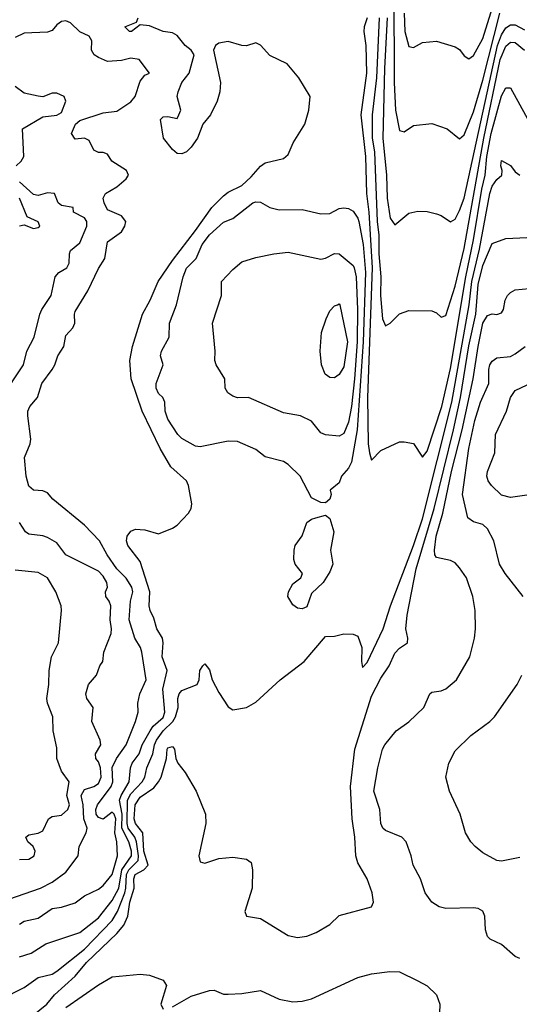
# Model space of a CAD drawing. Header units: metres. Extents: x -46681 to -43747, y -240911 to -237677.
# Tile 882 of 1056: x -44005 to -43951, y -239416 to -239310. Entities that reach past the tile are written whole.
import ezdxf

# ---------------------------------------------------------------- set-up
doc = ezdxf.new("R2010")
doc.units = ezdxf.units.M
doc.layers.add('CONTOUR_INDEX', color=1, linetype='Continuous')
doc.layers.add('CONTOUR_INTER', color=3, linetype='Continuous')

msp = doc.modelspace()

# ---------------------------------------------------------------- linework, layer by layer
at = {"layer": 'CONTOUR_INDEX'}
for points, elevation in [([(-43963.1, -239309.02), (-43963.02, -239311.02), (-43962.6, -239312.64), (-43962.1, -239312.74), (-43961.1, -239312.2), (-43959.6, -239312.05), (-43957.6, -239312.66), (-43957.1, -239312.97), (-43956.6, -239313.64), (-43956.1, -239313.97), (-43955.6, -239313.62), (-43954.6, -239311.77), (-43952.67, -239305.52)], 125), ([(-44006.6, -239415.51), (-44004.1, -239414.25), (-44002.6, -239413.16), (-44001.1, -239412.78), (-44000.6, -239412.47), (-43997.6, -239410.1), (-43994.6, -239407.01), (-43994.04, -239406.02), (-43993.25, -239404.02), (-43993.13, -239403.52), (-43993.08, -239402.02), (-43992.82, -239401.52), (-43991.82, -239400.52), (-43991.78, -239400.02), (-43991.99, -239398.52), (-43992.15, -239398.02), (-43992.89, -239397.02), (-43993.01, -239396.52), (-43992.97, -239394.02), (-43992.6, -239393.34), (-43991.37, -239392.02), (-43991.1, -239391.52), (-43990.88, -239390.52), (-43990.23, -239389.02), (-43990.06, -239388.02), (-43989.84, -239387.52), (-43989.1, -239386.53), (-43988.07, -239385.52), (-43987.77, -239385.02), (-43987.5, -239384.02), (-43987.51, -239383.02), (-43987.39, -239382.52), (-43987.1, -239382.16), (-43985.42, -239381.52), (-43985.22, -239381.02), (-43985.15, -239380.02), (-43984.84, -239379.52), (-43984.6, -239379.3), (-43984.1, -239379.92), (-43983.8, -239381.02), (-43983.1, -239382.38), (-43982.1, -239383.93), (-43981.6, -239384.26), (-43980.1, -239384.01), (-43979.1, -239383.43), (-43976.46, -239381.02), (-43973.87, -239379.02), (-43971.6, -239376.33), (-43970.6, -239376.31), (-43969.6, -239376.04), (-43968.6, -239376.08), (-43968.1, -239376.31), (-43967.65, -239377.52), (-43967.71, -239379.02), (-43967.6, -239379.67), (-43967.1, -239379.14), (-43965.34, -239375.52), (-43964.56, -239373.02), (-43962.07, -239366.52), (-43961.1, -239363.62), (-43957.93, -239351.02), (-43956.06, -239340.52), (-43955.79, -239338.02), (-43954.95, -239334.52), (-43953.84, -239328.52), (-43953.6, -239327.72), (-43953.1, -239327.01), (-43952.53, -239326.52), (-43952.5, -239326.02), (-43952.66, -239325.52), (-43952.6, -239324.95), (-43951.6, -239325.48), (-43951.1, -239326.15), (-43950.6, -239326.51)], 130), ([(-43979.42, -239329.52), (-43979.1, -239329.4), (-43978.6, -239329.43), (-43977.6, -239330.02), (-43976.6, -239330.26), (-43974.1, -239330.24), (-43972.1, -239330.71), (-43971.1, -239330.65), (-43970.1, -239330.14), (-43969.6, -239330.04), (-43969.1, -239330.13), (-43968.6, -239330.4), (-43968.1, -239331.16), (-43968, -239331.52), (-43967.52, -239334.02), (-43967.28, -239337.02), (-43967.5, -239344.52), (-43968.17, -239354.02), (-43968.77, -239357.52), (-43969.1, -239358.16), (-43969.87, -239359.02), (-43970.1, -239359.76), (-43971.07, -239360.52), (-43970.98, -239361.02), (-43971.1, -239361.52), (-43971.6, -239361.92), (-43972.1, -239361.88), (-43973.1, -239361.38), (-43974.31, -239359.02), (-43975.6, -239357.75), (-43976.1, -239357.45), (-43978.1, -239356.92), (-43979.1, -239356.16), (-43981.1, -239355.28), (-43982.1, -239355.23), (-43985.1, -239355.87), (-43985.6, -239355.78), (-43987.1, -239354.96), (-43987.53, -239354.52), (-43988.6, -239352.88), (-43988.89, -239352.02), (-43988.91, -239351.02), (-43989.15, -239350.52), (-43989.6, -239350.1), (-43989.87, -239349.52), (-43989.88, -239349.02), (-43989.11, -239347.02), (-43989.39, -239346.02), (-43989.28, -239345.52), (-43988.45, -239344.02), (-43988.43, -239342.52), (-43987.65, -239340.52), (-43986.94, -239337.52), (-43986.6, -239336.58), (-43985.55, -239335.52), (-43984.88, -239334.02), (-43984.1, -239332.96), (-43982.6, -239331.6), (-43981.6, -239331.19), (-43979.42, -239329.52)], 130), ([(-43972.62, -239363.52), (-43971.6, -239363.23), (-43971.1, -239363.59), (-43970.67, -239365.02), (-43971.03, -239367.02), (-43970.79, -239368.52), (-43971.1, -239369.35), (-43971.85, -239370.52), (-43973.1, -239371.68), (-43973.6, -239373.15), (-43974.1, -239373.36), (-43974.6, -239373.26), (-43975.1, -239372.93), (-43975.65, -239372.02), (-43975.56, -239371.52), (-43975.1, -239370.66), (-43974.26, -239370.02), (-43974.06, -239369.52), (-43974.87, -239368.52), (-43975, -239368.02), (-43974.97, -239367.02), (-43974.87, -239366.52), (-43974.1, -239365.47), (-43973.6, -239364.03), (-43973.1, -239363.67), (-43972.62, -239363.52)], 130)]:
    msp.add_lwpolyline(points, dxfattribs=dict(at, elevation=elevation))
at = {"layer": 'CONTOUR_INTER'}
for points, elevation in [([(-43964.2, -239306.52), (-43964.17, -239316.52), (-43964.02, -239319.52), (-43963.6, -239321.71), (-43963.1, -239321.83), (-43962.1, -239321.17), (-43960.1, -239320.95), (-43958.45, -239321.52), (-43957.1, -239322.61), (-43956.6, -239322.17), (-43955.6, -239319.68), (-43954.6, -239316.25), (-43952.75, -239309.02)], 126), ([(-44004.6, -239407.4), (-44004.1, -239407.08), (-44002.6, -239406.76), (-44001.1, -239405.72), (-44000.1, -239405.56), (-43998.6, -239405.08), (-43997.6, -239404.33), (-43996.1, -239403.61), (-43995.6, -239403.22), (-43994.62, -239402.02), (-43994.04, -239400.02), (-43994.11, -239398.52), (-43994.34, -239397.52), (-43994.22, -239396.02), (-43994.4, -239395.52), (-43994.6, -239395.3), (-43995.6, -239396.06), (-43996.1, -239395.87), (-43996.34, -239395.52), (-43996.38, -239395.02), (-43996.21, -239394.52), (-43994.71, -239392.52), (-43994.53, -239392.02), (-43994.6, -239390.49), (-43994.16, -239389.52), (-43993.1, -239388.04), (-43992.09, -239385.52), (-43991.82, -239384.52), (-43991.83, -239383.52), (-43991.61, -239382.52), (-43990.95, -239381.02), (-43991.42, -239378.02), (-43991.56, -239377.52), (-43992.18, -239376.52), (-43992.77, -239374.52), (-43992.63, -239372.52), (-43992.38, -239371.52), (-43992.5, -239371.02), (-43993.1, -239370.04), (-43994.11, -239369.02), (-43995.15, -239367.52), (-43995.97, -239366.02), (-43997.6, -239364.31), (-44001.01, -239361.52), (-44001.6, -239360.84), (-44002.1, -239360.6), (-44003.1, -239360.55), (-44003.6, -239360.11), (-44003.91, -239359.02), (-44004.09, -239357.02), (-44003.46, -239355.52), (-44003.4, -239355.02), (-44003.7, -239352.52), (-44003.7, -239352.02), (-44003.51, -239351.52), (-44002.66, -239350.52), (-44002.22, -239349.02), (-44001.1, -239347.52), (-44000.8, -239347.02), (-44000.47, -239346.02), (-43999.83, -239345.02), (-43999.6, -239343.83), (-43998.86, -239343.02), (-43998.63, -239342.52), (-43998.69, -239341.52), (-43998.6, -239341.26), (-43997.23, -239339.02), (-43996.1, -239336.61), (-43995.42, -239335.52), (-43995.1, -239333.71), (-43993.6, -239332.64), (-43993.23, -239332.02), (-43993.15, -239331.52), (-43993.6, -239330.91), (-43995.1, -239330.25), (-43995.49, -239329.52), (-43995.59, -239329.02), (-43995.35, -239328.52), (-43994.1, -239327.77), (-43993.1, -239326.91), (-43992.86, -239326.52), (-43993.05, -239326.02), (-43994.64, -239325.02), (-43995.1, -239324.26), (-43995.6, -239324.06), (-43996.1, -239324.07), (-43996.6, -239323.82), (-43997.1, -239322.77), (-43997.6, -239322.52), (-43998.6, -239322.63), (-43998.99, -239322.02), (-43998.58, -239321.02), (-43998.1, -239320.64), (-43995.6, -239319.78), (-43994.1, -239319.62), (-43992.6, -239318.61), (-43992.13, -239318.02), (-43991.6, -239316.38), (-43991.1, -239315.73), (-43990.59, -239315.52), (-43991.71, -239314.02), (-43992.6, -239313.88), (-43993.6, -239314.14), (-43995.1, -239314.24), (-43996.1, -239313.83), (-43996.56, -239313.52), (-43996.85, -239313.02), (-43996.79, -239312.02), (-43997.09, -239311.52), (-43998.1, -239311.05), (-43999.1, -239310.09), (-43999.6, -239309.87), (-44000.1, -239309.92), (-44000.6, -239310.3), (-44001.1, -239310.91), (-44001.6, -239311.07), (-44004.1, -239311.21), (-44005.1, -239311.66)], 128), ([(-44004.6, -239410.94), (-44003.34, -239410.52), (-44001.77, -239409.52), (-43998.1, -239408.28), (-43996.1, -239406.72), (-43994.6, -239404.86), (-43993.9, -239403.52), (-43993.57, -239401.52), (-43992.53, -239400.02), (-43992.54, -239399.52), (-43992.83, -239398.52), (-43993.56, -239397.02), (-43993.54, -239395.52), (-43993.81, -239394.02), (-43993.65, -239393.52), (-43992.77, -239392.02), (-43992.65, -239390.52), (-43992.47, -239390.02), (-43991.69, -239389.02), (-43991.36, -239388.02), (-43990.52, -239386.52), (-43990.18, -239386.02), (-43989.1, -239385.07), (-43988.94, -239384.52), (-43989.13, -239382.02), (-43988.69, -239380.02), (-43989.22, -239378.52), (-43989.12, -239377.02), (-43989.19, -239376.52), (-43989.78, -239375.52), (-43990.1, -239374.36), (-43990.51, -239373.52), (-43990.62, -239373.02), (-43990.54, -239371.52), (-43991.6, -239368.23), (-43992.93, -239366.52), (-43993.06, -239366.02), (-43992.98, -239365.52), (-43992.6, -239364.98), (-43992.1, -239364.76), (-43991.1, -239364.82), (-43989.6, -239365.26), (-43988.1, -239364.65), (-43987.6, -239364.3), (-43986.38, -239363.02), (-43986.09, -239362.52), (-43986.03, -239362.02), (-43986.38, -239360.02), (-43986.57, -239359.52), (-43988.28, -239358.02), (-43989.43, -239356.02), (-43991.39, -239352.02), (-43992.56, -239348.52), (-43992.69, -239346.52), (-43992.41, -239345.02), (-43991.33, -239341.52), (-43990.5, -239340.02), (-43989.63, -239338.02), (-43988.1, -239335.74), (-43985.6, -239332.5), (-43983.85, -239330.02), (-43982.6, -239328.75), (-43982.1, -239328.37), (-43980.6, -239327.64), (-43979.6, -239326.72), (-43978.6, -239325.54), (-43978.1, -239325.21), (-43976.1, -239324.74), (-43975.6, -239324.3), (-43975.06, -239323.02), (-43973.81, -239321.02), (-43973.37, -239319.52), (-43973.22, -239318.02), (-43974.45, -239316.02), (-43975.73, -239314.52), (-43977.6, -239313.62), (-43978.6, -239312.49), (-43979.1, -239312.24), (-43980.1, -239312.55), (-43980.6, -239312.53), (-43982.1, -239312.11), (-43983.1, -239312.26), (-43983.47, -239312.52), (-43983.69, -239313.02), (-43982.91, -239316.52), (-43982.99, -239317.52), (-43983.27, -239318.52), (-43983.99, -239320.02), (-43984.83, -239321.02), (-43985.4, -239322.52), (-43986.1, -239323.49), (-43986.6, -239324.02), (-43987.1, -239324.23), (-43987.6, -239324.18), (-43988.1, -239323.76), (-43989.08, -239322.52), (-43989.41, -239320.52), (-43989.1, -239320.23), (-43988.6, -239320.19), (-43987.6, -239320.39), (-43987.41, -239320.02), (-43987.21, -239319.52), (-43987.58, -239318.02), (-43987.49, -239317.52), (-43987.1, -239316.52), (-43986.29, -239315.52), (-43985.76, -239313.52), (-43986.08, -239313.02), (-43986.73, -239312.52), (-43987.6, -239311.45), (-43988.1, -239311.15), (-43989.1, -239311.02), (-43990.6, -239310.41), (-43991.6, -239310.29), (-43992.52, -239311.02), (-43992.75, -239311.02), (-43993.23, -239310.52), (-43991.98, -239310.02), (-43991.79, -239309.52)], 129), ([(-43967.09, -239309.52), (-43967.41, -239310.52), (-43967.43, -239311.02), (-43967.22, -239312.52), (-43967.14, -239315.52), (-43967.78, -239320.02), (-43967.28, -239324.52), (-43967.15, -239328.52), (-43966.92, -239330.52), (-43966.56, -239336.52), (-43967.05, -239350.52), (-43966.99, -239355.52), (-43966.85, -239356.52), (-43966.6, -239357.29), (-43965.6, -239356.25), (-43963.6, -239355.33), (-43963.1, -239355.31), (-43962.1, -239355.5), (-43961.1, -239356.98), (-43960.6, -239356.32), (-43959.04, -239351.52), (-43958.1, -239347.4), (-43956.42, -239337.52), (-43955.59, -239333.52), (-43954.72, -239328.02), (-43954.35, -239326.52), (-43954.16, -239324.52), (-43953.69, -239322.02), (-43952.6, -239317.97), (-43952.1, -239317.11), (-43951.6, -239317.08), (-43949.6, -239320.76)], 129), ([(-43965.79, -239309.52), (-43966.09, -239316.02), (-43966.56, -239320.02), (-43966.53, -239322.52), (-43966.3, -239324.02), (-43966.01, -239331.52), (-43965.83, -239333.02), (-43965.83, -239335.02), (-43965.6, -239337.52), (-43965.66, -239339.52), (-43965.42, -239342.02), (-43965.1, -239342.79), (-43964.6, -239342.52), (-43963.6, -239341.51), (-43962.6, -239341.15), (-43960.1, -239341.19), (-43959.6, -239341.4), (-43959.1, -239341.86), (-43958.6, -239341.66), (-43957.6, -239338.52), (-43956.6, -239334.43), (-43954.48, -239322.52), (-43952.71, -239314.02), (-43952.1, -239312.59), (-43951.6, -239312.16), (-43951.1, -239312.19), (-43950.11, -239313.02)], 128), ([(-43964.91, -239309.52), (-43965.2, -239315.02), (-43965.38, -239322.52), (-43965.01, -239326.52), (-43964.93, -239329.02), (-43964.6, -239331.17), (-43964.1, -239331.87), (-43962.6, -239330.63), (-43961.6, -239330.4), (-43960.6, -239330.46), (-43959.6, -239330.7), (-43959.1, -239330.88), (-43958.1, -239331.57), (-43957.6, -239331.26), (-43957.1, -239330.34), (-43956.6, -239329), (-43953, -239312.52), (-43952.6, -239311.37), (-43952.1, -239310.62), (-43951.6, -239310.29), (-43951.1, -239310.3), (-43950.1, -239310.84)], 127), ([(-44004.99, -239325.52), (-44004.43, -239325.02), (-44004.16, -239324.52), (-44004.31, -239321.52), (-44002.1, -239320.24), (-44000.6, -239320.06), (-44000.1, -239319.75), (-43999.62, -239318.52), (-43999.8, -239318.02), (-44000.6, -239317.66), (-44001.1, -239317.68), (-44002.1, -239318.08), (-44002.6, -239318), (-44004.1, -239317.68), (-44005.1, -239316.95)], 127), ([(-44006.52, -239350.52), (-44004.17, -239347.02), (-44003.81, -239345.52), (-44003.03, -239344.02), (-44002.43, -239341.52), (-44002.22, -239341.02), (-44001.21, -239339.52), (-44000.77, -239337.52), (-44000.38, -239337.02), (-43999.51, -239336.52), (-43999.26, -239336.02), (-43999.22, -239335.02), (-43999.1, -239334.67), (-43998.1, -239333.83), (-43997.36, -239332.02), (-43997.35, -239331.52), (-43997.6, -239331.12), (-43998.77, -239330.52), (-43998.83, -239330.02), (-44000.1, -239329.8), (-44000.43, -239329.52), (-44000.84, -239328.52), (-44001.6, -239328.42), (-44002.6, -239328.71), (-44003.1, -239328.61), (-44004.6, -239327.26)], 127), ([(-44004.6, -239331.98), (-44004.1, -239331.89), (-44003.1, -239332.28), (-44002.6, -239332.17), (-44002.42, -239332.02), (-44002.6, -239331.55), (-44003.78, -239331.02), (-44004.61, -239329.02)], 126), ([(-44004.1, -239418.03), (-44001.66, -239416.02), (-44000.84, -239415.02), (-43998.62, -239413.02), (-43997.38, -239411.52), (-43994.1, -239408.39), (-43993.37, -239407.52), (-43992.91, -239406.52), (-43992.72, -239405.02), (-43992.25, -239403.52), (-43992.27, -239402.52), (-43992.12, -239402.02), (-43991.19, -239401.52), (-43990.73, -239401.02), (-43991.18, -239399.52), (-43991.29, -239397.52), (-43992.11, -239396.52), (-43992.22, -239396.02), (-43992.12, -239394.52), (-43991.6, -239393.68), (-43990.1, -239392.66), (-43989.6, -239392.02), (-43989.34, -239391.52), (-43988.76, -239389.52), (-43988.69, -239388.52), (-43988.6, -239388.35), (-43988.1, -239388.23), (-43987.9, -239388.52), (-43987.75, -239389.52), (-43987.52, -239390.02), (-43986.73, -239391.02), (-43985.55, -239393.02), (-43984.54, -239395.52), (-43984.49, -239396.52), (-43985.24, -239400.02), (-43985.1, -239400.67), (-43984.6, -239400.82), (-43983.1, -239400.32), (-43981.6, -239400.16), (-43980.1, -239400.37), (-43979.6, -239400.74), (-43979.46, -239401.52), (-43979.5, -239403.52), (-43980.29, -239406.02), (-43980.11, -239406.52), (-43978.6, -239406.77), (-43975.6, -239408.63), (-43974.6, -239408.83), (-43973.6, -239408.68), (-43972.6, -239408.28), (-43971.1, -239407.44), (-43970.1, -239406.48), (-43966.61, -239405.52), (-43966.4, -239405.02), (-43966.55, -239404.02), (-43967.1, -239402.52), (-43968.1, -239400.77), (-43968.31, -239400.02), (-43968.43, -239398.02), (-43968.7, -239396.02), (-43968.88, -239392.52), (-43968.42, -239388.52), (-43966.6, -239382.79), (-43965.6, -239380.83), (-43964.7, -239379.52), (-43964.1, -239378.15), (-43963.6, -239377.59), (-43962.73, -239377.02), (-43962.71, -239376.52), (-43962.92, -239375.52), (-43962.77, -239374.02), (-43961.8, -239369.02), (-43959.84, -239362.52), (-43957.78, -239354.02), (-43957.02, -239350.52), (-43956.1, -239344.97), (-43955.37, -239341.52), (-43955.1, -239338.34), (-43954.6, -239336.27), (-43953.6, -239333.92), (-43952.1, -239333.36), (-43949.1, -239333.22)], 131), ([(-43977.16, -239335.02), (-43975.6, -239334.84), (-43972.1, -239335.6), (-43971.6, -239335.5), (-43970.6, -239334.99), (-43970.1, -239335.02), (-43968.6, -239336.27), (-43968.49, -239336.52), (-43968.27, -239337.52), (-43968.13, -239341.02), (-43968.17, -239344.52), (-43968.45, -239348.52), (-43968.76, -239351.52), (-43969.1, -239353.21), (-43969.6, -239354.43), (-43970.1, -239354.71), (-43971.6, -239354.55), (-43972.1, -239354.34), (-43973.1, -239353.08), (-43974.27, -239352.52), (-43976.1, -239352.18), (-43979.91, -239350.52), (-43981.1, -239350.56), (-43981.6, -239350.4), (-43982.14, -239350.02), (-43982.4, -239349.52), (-43982.44, -239348.52), (-43983.4, -239347.02), (-43983.53, -239346.52), (-43983.51, -239345.52), (-43983.77, -239342.52), (-43982.81, -239339.52), (-43982.81, -239338.02), (-43981.6, -239336.7), (-43980.6, -239335.87), (-43979.1, -239335.4), (-43977.16, -239335.02)], 131), ([(-43950.6, -239411.11), (-43951.1, -239410.88), (-43952.6, -239409.58), (-43953.79, -239409.02), (-43954.1, -239408.72), (-43954.31, -239408.02), (-43954.38, -239406.52), (-43954.6, -239406.01), (-43955.1, -239405.72), (-43955.6, -239405.63), (-43958.6, -239405.69), (-43959.3, -239405.52), (-43960.11, -239405.02), (-43960.81, -239404.02), (-43961.34, -239402.52), (-43962.11, -239401.02), (-43962.33, -239400.02), (-43962.86, -239398.52), (-43963.33, -239398.02), (-43965.1, -239397.3), (-43965.41, -239397.02), (-43965.62, -239396.52), (-43965.72, -239395.02), (-43966.36, -239393.02), (-43965.94, -239390.52), (-43965.44, -239388.52), (-43965.18, -239388.02), (-43963.95, -239386.52), (-43962.6, -239385.54), (-43960.96, -239384.02), (-43960.31, -239382.52), (-43960.1, -239382.34), (-43959.1, -239382.21), (-43958.6, -239381.99), (-43957.44, -239381.02), (-43956.01, -239378.52), (-43955.48, -239376.52), (-43955.39, -239375.52), (-43955.43, -239373.52), (-43955.69, -239372.02), (-43956.35, -239370.02), (-43957.1, -239368.91), (-43957.6, -239368.4), (-43958.1, -239368.13), (-43959.6, -239367.82), (-43959.77, -239367.52), (-43959.8, -239367.02), (-43959.65, -239365.52), (-43958.92, -239363.02), (-43957.98, -239358.52), (-43956.84, -239354.02), (-43955.65, -239348.52), (-43955.11, -239345.02), (-43954.58, -239342.52), (-43954.1, -239341.68), (-43953.6, -239341.5), (-43953.1, -239341.56), (-43952.6, -239341.4), (-43952.37, -239341.02), (-43952.19, -239340.02), (-43951.95, -239339.52), (-43951.6, -239339.19), (-43951.1, -239338.9), (-43949.6, -239338.77)], 132), ([(-43970.29, -239340.52), (-43970.1, -239340.43), (-43970.03, -239340.52), (-43969.21, -239344.52), (-43969.6, -239347.21), (-43970.1, -239348.04), (-43970.6, -239348.42), (-43971.1, -239348.37), (-43971.61, -239348.02), (-43972, -239347.02), (-43972.17, -239345.52), (-43972, -239343.52), (-43971.51, -239342.02), (-43971.1, -239341.16), (-43970.6, -239340.63), (-43970.29, -239340.52)], 132), ([(-43950.25, -239372.02), (-43952.19, -239369.52), (-43952.8, -239368.52), (-43953.42, -239366.02), (-43954.1, -239364.7), (-43954.6, -239364.23), (-43955.6, -239363.97), (-43956.2, -239363.52), (-43956.8, -239361.02), (-43956.11, -239356.02), (-43955.45, -239353.02), (-43954.84, -239351.02), (-43953.96, -239349.02), (-43953.96, -239347.52), (-43953.84, -239347.02), (-43953.6, -239346.62), (-43953.1, -239346.25), (-43951.6, -239346.09), (-43951.1, -239345.83), (-43950.02, -239345.02)], 133), ([(-43949.6, -239361.04), (-43951.6, -239361.32), (-43952.6, -239361.09), (-43953.66, -239360.02), (-43954.03, -239359.52), (-43954.15, -239359.02), (-43954.1, -239358.51), (-43953.3, -239356.52), (-43953.23, -239354.52), (-43952.03, -239352.02), (-43951.6, -239350.52), (-43951.1, -239349.77), (-43948.6, -239348.6)], 134), ([(-44006.6, -239404.98), (-44002.36, -239403.52), (-44001.1, -239402.88), (-43999.6, -239401.77), (-43998.27, -239400.02), (-43998.18, -239399.02), (-43997.41, -239397.52), (-43997.3, -239397.02), (-43997.67, -239396.02), (-43997.75, -239394.52), (-43997.95, -239393.52), (-43997.6, -239392.87), (-43996.6, -239392.53), (-43996.1, -239392.2), (-43995.81, -239391.52), (-43995.87, -239390.52), (-43996.1, -239389.86), (-43996.38, -239389.52), (-43996.4, -239389.02), (-43995.85, -239388.02), (-43995.91, -239387.52), (-43996.8, -239385.52), (-43996.67, -239384.02), (-43997.34, -239383.02), (-43997.44, -239382.52), (-43997.17, -239381.52), (-43996.3, -239380.52), (-43995.93, -239379.52), (-43995.61, -239379.02), (-43995.53, -239378.02), (-43994.73, -239376.02), (-43994.68, -239375.52), (-43994.83, -239374.52), (-43994.77, -239373.02), (-43994.93, -239372.52), (-43995.31, -239372.02), (-43995.35, -239371.52), (-43995.11, -239371.02), (-43995.19, -239370.52), (-43995.6, -239369.81), (-43996.1, -239369.29), (-43999.6, -239367.52), (-44000.6, -239366.24), (-44001.6, -239365.64), (-44002.1, -239365.46), (-44003.6, -239365.28), (-44003.96, -239365.02), (-44004.62, -239364.02)], 127), ([(-44004.6, -239400.41), (-44003.6, -239400.39), (-44003.04, -239400.02), (-44002.93, -239399.52), (-44003.14, -239399.02), (-44003.71, -239398.52), (-44003.94, -239398.02), (-44003.6, -239397.76), (-44002.6, -239397.57), (-44002.1, -239397.31), (-44001.47, -239396.02), (-44001.1, -239395.77), (-44000.1, -239395.62), (-43999.41, -239395.02), (-43999.21, -239394.52), (-43999.5, -239393.52), (-43999.26, -239392.02), (-44000.1, -239390.86), (-44000.57, -239389.52), (-44000.6, -239388.35), (-44000.98, -239386.52), (-44001.01, -239385.02), (-44001.6, -239383.54), (-44001.65, -239383.02), (-44001.45, -239381.52), (-44001.42, -239380.02), (-44001.16, -239378.52), (-44000.41, -239377.02), (-44000.07, -239373.52), (-44000.13, -239373.02), (-44000.68, -239371.52), (-44001.6, -239370.02), (-44002.6, -239369.43), (-44005.1, -239369.17)], 126), ([(-43950.6, -239400.2), (-43952.6, -239400.61), (-43953.1, -239400.54), (-43954.6, -239399.71), (-43955.42, -239399.02), (-43955.89, -239398.52), (-43956.47, -239397.52), (-43957.04, -239395.52), (-43958.18, -239393.02), (-43958.6, -239391.52), (-43958.26, -239390.02), (-43957.6, -239388.67), (-43955.9, -239387.02), (-43953.86, -239385.52), (-43953.35, -239385.02), (-43950.9, -239381.52), (-43950.37, -239380.52)], 133), ([(-43988.1, -239416.31), (-43986.1, -239415.19), (-43984.1, -239414.56), (-43983.6, -239414.54), (-43982.6, -239414.96), (-43982.1, -239414.97), (-43980.6, -239414.9), (-43978.6, -239414.56), (-43976.6, -239415.51), (-43975.1, -239415.77), (-43974.1, -239415.72), (-43973.1, -239415.45), (-43968.1, -239413.15), (-43966.6, -239412.77), (-43964.63, -239412.52)], 132), ([(-43964.63, -239412.52), (-43963.6, -239412.56), (-43961.6, -239413.52), (-43960.6, -239414.06), (-43959.59, -239415.02), (-43959.25, -239416.02), (-43959.28, -239417.02)], 132), ([(-43999.6, -239416.38), (-43996.1, -239413.94), (-43994.6, -239413.1), (-43991.6, -239412.78), (-43990.6, -239412.91), (-43989.1, -239413.45), (-43988.76, -239414.02), (-43989.35, -239416.02), (-43989.1, -239416.58)], 132)]:
    msp.add_lwpolyline(points, dxfattribs=dict(at, elevation=elevation))

doc.saveas('drawing.dxf')
